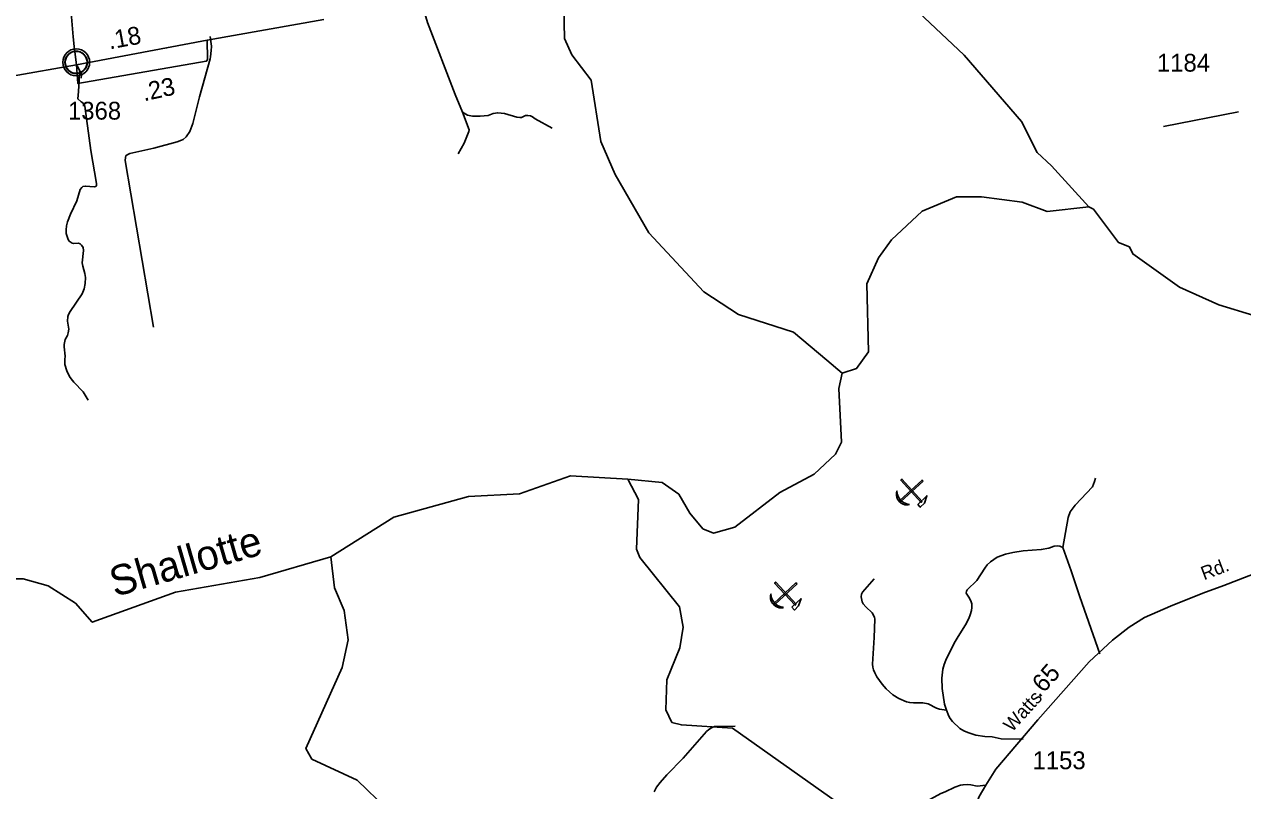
# Model space of a CAD drawing. Extents: x 2104537 to 2336408, y 34176 to 229611.
# Drawn here: x 2158685 to 2167223, y 68278 to 73649 of the extents above; entities that cross this region are included whole.
import ezdxf

# ---------------------------------------------------------------- set-up
doc = ezdxf.new("R2010")
doc.units = 0
for name, color, linetype in [('Exist Civil Demographics Community CELL', 7, 'Continuous'), ('Exist Geographical Quarry CELL', 7, 'Continuous'), ('Exist Hydrographic Creek Single Shore', 7, 'Continuous'), ('Exist Hydrographic Misc Water Feature', 7, 'Continuous'), ('Exist Hydrographic River Shore', 7, 'Continuous'), ('Exist Hydrographic River Shore Label', 7, 'Continuous'), ('Exist Road Non-System Type 51', 7, 'Continuous'), ('Exist Road Primary US Divided Attributed', 7, 'Continuous'), ('Exist Road Primary US Mileage Hundredths English Label', 7, 'Continuous'), ('Exist Road Primary US Service Attributed', 7, 'Continuous'), ('Exist Road Secondary Mileage Hundredths English Label', 7, 'Continuous'), ('Exist Road Secondary Type 51 Attributed', 7, 'Continuous'), ('Exist Road Secondary Type 51 Label', 7, 'Continuous'), ('Exist Road Secondary Type 51 Number Label', 7, 'Continuous')]:
    doc.layers.add(name, color=color, linetype=linetype)

msp = doc.modelspace()

# ---------------------------------------------------------------- linework, layer by layer
at = {"layer": 'Exist Civil Demographics Community CELL'}
msp.add_lwpolyline([(2158970.4, 73395.2), (2158971.4, 73400.8), (2158973.2, 73407.4), (2158976.1, 73414.6), (2158979, 73420.3), (2158982.3, 73426), (2158986.1, 73431.2), (2158990.1, 73435.5), (2158994.6, 73440.1), (2159000.2, 73444.7), (2159005.6, 73448.4), (2159010.5, 73451.2), (2159015.5, 73453.7), (2159021, 73456), (2159026.6, 73457.8), (2159031, 73459), (2159035.8, 73459.7), (2159039.9, 73460.4), (2159046.3, 73460.7), (2159050.7, 73460.6), (2159056.4, 73460.3), (2159061.3, 73459.6), (2159066.2, 73458.6), (2159071.2, 73457.2), (2159076.4, 73455.3), (2159083, 73452.3), (2159089.3, 73448.8), (2159094.4, 73445.3), (2159099.5, 73441.3), (2159102.8, 73438.1), (2159107, 73433.8), (2159110.8, 73429.1), (2159113.9, 73424.5), (2159117, 73419.5), (2159119.5, 73414.3), (2159121.5, 73409.3), (2159123.1, 73404.3), (2159124.4, 73399.7), (2159125.5, 73393.6), (2159126.1, 73388.9), (2159126.3, 73382.9), (2159126.2, 73377.2), (2159125.6, 73371.5), (2159124.7, 73366), (2159123, 73359.8), (2159121.1, 73354), (2159118.8, 73348.9), (2159115.7, 73342.9), (2159112.4, 73337.6), (2159108.9, 73332.9), (2159104.7, 73328.2), (2159099.4, 73323.2), (2159094.4, 73319.1), (2159089.4, 73315.6), (2159085.1, 73313.1), (2159078.3, 73309.9), (2159071.1, 73307.2), (2159065.2, 73305.7), (2159058.6, 73304.4), (2159054.1, 73303.9), (2159049.6, 73303.7), (2159044.1, 73303.7), (2159039.8, 73304.1), (2159034.1, 73304.8), (2159028.2, 73306.1), (2159023.6, 73307.4), (2159018.5, 73309.3), (2159013.9, 73311.3), (2159010, 73313.5), (2159003.2, 73317.6), (2158997.6, 73321.9), (2158992.7, 73326.4), (2158988.2, 73331.2), (2158985, 73335.2), (2158982, 73339.4), (2158978, 73346.5), (2158976.2, 73350), (2158974.5, 73354), (2158971.9, 73362.2), (2158970.4, 73369.3), (2158969.7, 73374.4), (2158969.4, 73380.8), (2158969.3, 73385.4), (2158969.9, 73391.9)], close=True, dxfattribs=at)
for centre, radius in [((2159048, 73382.8), 94.3), ((2159047.7, 73383.1), 76.7)]:
    msp.add_circle(centre, radius, dxfattribs=at)
at = {"layer": 'Exist Geographical Quarry CELL'}
for points in [[(2164983.8, 70446.7), (2164976.6, 70454.7), (2164819.9, 70312.5), (2164827.2, 70304.5)], [(2164977, 70304.9), (2164969, 70297.6), (2164826.8, 70454.3), (2164834.8, 70461.5)], [(2164887.5, 70283.3), (2164879.9, 70281.6), (2164874, 70280.5), (2164864.3, 70280.4), (2164856.4, 70281.9), (2164844.3, 70286.2), (2164830.4, 70293.1), (2164819.1, 70302.2), (2164810.7, 70310.9), (2164804.8, 70321.3), (2164799.5, 70334.1), (2164797.6, 70343.6), (2164796.8, 70354.8), (2164797.9, 70367.1), (2164800, 70377.7), (2164802.3, 70362.6), (2164804.5, 70352.9), (2164807, 70345.5), (2164813.1, 70333.5), (2164819.3, 70323), (2164824.1, 70316.1), (2164835.6, 70305.9), (2164845.4, 70297.9), (2164856.9, 70291.8), (2164868.4, 70287.5), (2164880, 70284.8)], [(2164946.4, 70283.6), (2164963.7, 70264), (2164993.2, 70293.1), (2165011, 70344.5)], [(2164099.9, 69726.3), (2164092.6, 69734.1), (2163937.8, 69589.9), (2163945.2, 69582)], [(2164094.9, 69584.4), (2164087.1, 69577), (2163942.8, 69731.8), (2163950.7, 69739.1)], [(2164005.7, 69561.7), (2163998.2, 69559.8), (2163992.3, 69558.7), (2163982.6, 69558.5), (2163974.7, 69559.8), (2163962.5, 69564), (2163948.6, 69570.6), (2163937.1, 69579.6), (2163928.6, 69588.2), (2163922.6, 69598.5), (2163917.1, 69611.3), (2163915.1, 69620.7), (2163914.1, 69632), (2163915.1, 69644.2), (2163917.1, 69654.9), (2163919.5, 69639.8), (2163921.8, 69630.1), (2163924.5, 69622.8), (2163930.8, 69610.8), (2163937.1, 69600.4), (2163941.9, 69593.6), (2163953.6, 69583.5), (2163963.5, 69575.7), (2163975, 69569.7), (2163986.6, 69565.5), (2163998.3, 69563)], [(2164064.7, 69562.7), (2164082.2, 69543.3), (2164111.3, 69572.8), (2164128.5, 69624.4)]]:
    msp.add_lwpolyline(points, close=True, dxfattribs=at)
at = {"layer": 'Exist Hydrographic Creek Single Shore'}
for points in [[(2164417.2, 71203.1), (2164308.3, 71294.7), (2164074.2, 71491.9), (2163690.1, 71614.1), (2163447.1, 71773.1), (2163062.2, 72187.3), (2162826.2, 72595.4), (2162725.1, 72827.1), (2162656.2, 73258.2), (2162522.1, 73434.7), (2162471.1, 73550.5), (2162460.2, 73990.4), (2162342.1, 74232.2), (2162342.1, 74307.7)], [(2165882.7, 72657.8), (2165783.3, 72751.6), (2165674.2, 72967), (2165271.3, 73434.1), (2164911.2, 73772.4), (2164451.3, 74070)], [(2166144.2, 72370.6), (2165882.7, 72657.8)]]:
    msp.add_lwpolyline(points, dxfattribs=at)
at = {"layer": 'Exist Hydrographic Misc Water Feature'}
for points in [[(2164384.2, 68195), (2163648.3, 68714.5), (2163290.3, 68737.9), (2163223.2, 68755.6), (2163180.1, 68844.9), (2163188.1, 69054.8), (2163278.2, 69279.4), (2163302.1, 69423.3), (2163277.1, 69564.9), (2162999.1, 69911.5), (2162974.1, 69971.1), (2162989.2, 70318.6), (2162913.2, 70461.1)], [(2161226.2, 68151), (2161017, 68351.9), (2160700, 68499.2), (2160657.2, 68572.2), (2160912.1, 69141.4), (2160953.1, 69334.2), (2160927, 69541.4), (2160859.2, 69700.2), (2160833.1, 69917.3)]]:
    msp.add_lwpolyline(points, dxfattribs=at)
at = {"layer": 'Exist Hydrographic River Shore'}
for points in [[(2164417.2, 71203.1), (2164517.3, 71237.2), (2164600.1, 71353.7), (2164589.3, 71829.8), (2164671.3, 72011.9), (2164762.1, 72138.1), (2164977.2, 72340.6), (2165218.2, 72441), (2165393.3, 72440.8), (2165677.3, 72402.6), (2165852.2, 72336.8), (2166144.2, 72370.6)], [(2168498.2, 71567.2), (2168232.2, 71398.4), (2167966.3, 71413.4), (2167620.3, 71411.1), (2167526.3, 71450.2), (2167386.3, 71564.1), (2167301.4, 71608.1), (2167056.2, 71683.6), (2166780.2, 71807.1), (2166454.2, 72039.8), (2166429.2, 72089.5), (2166353.1, 72120.5), (2166177.2, 72353.5), (2166144.2, 72370.6)], [(2162913.2, 70461.1), (2163155.1, 70436.8), (2163272.2, 70355.7), (2163348.1, 70223), (2163440.1, 70113), (2163515.2, 70082), (2163665.1, 70125), (2163980.3, 70368.3), (2164221.2, 70494.9), (2164370.3, 70636.3), (2164412.1, 70720.9), (2164393.2, 71095.3), (2164417.2, 71203.1)], [(2160833.1, 69917.3), (2161273.2, 70194.2), (2161797.1, 70338.3), (2162155.1, 70357.6), (2162513.1, 70485.2), (2162913.2, 70461.1)], [(2157228.1, 69462), (2157520.1, 69380.8), (2158036, 69443.1), (2158161.1, 69483.3), (2158418, 69737.5), (2158493.1, 69762.4), (2158676.2, 69762.1), (2158851.1, 69712.8), (2159044, 69590.9), (2159161.1, 69457.4), (2159743.1, 69669.3), (2160334, 69772.7), (2160833.1, 69917.3)]]:
    msp.add_lwpolyline(points, dxfattribs=at)
at = {"layer": 'Exist Road Non-System Type 51'}
for p, q in [((2159986.4, 73564), (2159995.3, 73496.9)), ((2159055.4, 73357.7), (2159065.7, 73337.2)), ((2159072.3, 73318.5), (2159068.5, 73256.8)), ((2167195.2, 73035), (2166669.2, 72932.9))]:
    msp.add_line(p, q, dxfattribs=at)
for points in [[(2161474.9, 73781.3), (2161511.1, 73660.9), (2161705.1, 73157.1), (2161754.9, 73034.1)], [(2159995.3, 73496.9), (2159995.7, 73494), (2159995.1, 73466.1), (2159988.2, 73421.8)], [(2159988.2, 73421.8), (2159986.1, 73408.2), (2159912.7, 73141.6), (2159865.2, 72954.5), (2159844, 72896.8), (2159819.4, 72861.6), (2159797, 72842), (2159785.1, 72836), (2159754.7, 72824.7), (2159591.8, 72782), (2159425, 72743.2), (2159404.9, 72735.4), (2159396.8, 72727.6), (2159392.7, 72715.6), (2159392.2, 72693.6), (2159589.5, 71525.7)], [(2159065.7, 73337.2), (2159085.6, 73297.3), (2159084, 73271.7)], [(2159068.5, 73256.8), (2159063.7, 73178), (2159058.4, 73126.3), (2159082.3, 73105.8), (2159094, 73099.3), (2159107.6, 73075.1), (2159151.5, 72764.2), (2159191, 72533.5), (2159190.7, 72519.7), (2159184.6, 72511.6), (2159174.8, 72509.8), (2159112.9, 72514.9), (2159094.7, 72511.4), (2159086.4, 72505.6), (2159076.3, 72491.7), (2159052.8, 72412.1), (2159009, 72319.1), (2158987.9, 72265.4), (2158979.2, 72235.7), (2158976.7, 72207.5), (2158978.2, 72183.5), (2158991.4, 72141.3), (2158999.1, 72129.3), (2159018.8, 72114.8), (2159029, 72112.7), (2159063.1, 72114), (2159074.8, 72109.8), (2159084.8, 72101.4), (2159096.3, 72085.4), (2159099.9, 72063.4), (2159090.3, 71977.6), (2159093.8, 71953.3), (2159108.9, 71903.1), (2159112.3, 71875.2), (2159111.5, 71833.2), (2159104.8, 71795.2), (2159090, 71759.4), (2159005.7, 71637), (2158993.4, 71615.3), (2158988.9, 71601.3), (2158986.3, 71567.5), (2158995.3, 71511.2), (2158992.9, 71487.3), (2158986.3, 71467.5), (2158970, 71439.9), (2158963.1, 71403.9), (2158962.8, 71387.9), (2158969.7, 71323.7), (2158967.3, 71299.8), (2158968.6, 71265.7), (2158981.5, 71219.5), (2159000.8, 71181.1), (2159012.6, 71164.8), (2159032.1, 71140.4), (2159096.8, 71073.2), (2159131.8, 71014.5)], [(2161754.9, 73034.1), (2161802.4, 72909.2), (2161800.2, 72897.1), (2161766.8, 72815.7), (2161725.3, 72740.7)], [(2162384.7, 72921.9), (2162263.9, 72986.2), (2162246.4, 73000.7), (2162232.4, 73006.9), (2162212.5, 73011.2), (2162196.4, 73009.5), (2162168.3, 72996), (2162158.1, 72996.1), (2162136.2, 72998.5), (2162048.7, 73024.5), (2162002.9, 73029.3), (2161970.6, 73023.7), (2161934.6, 73010.6), (2161880.4, 73005.5), (2161826.2, 73004.5), (2161790.6, 73013.4), (2161754.9, 73034.1)], [(2166191.8, 70468.3), (2166185.4, 70444.4), (2166171.3, 70408.3), (2166049.4, 70279.7), (2166014.3, 70230.9), (2166000.4, 70191.4), (2165963.6, 69981.8)], [(2165963.6, 69981.8), (2165941.7, 69990.1), (2165923.7, 69992.5), (2165901.7, 69990.6), (2165865.7, 69976.8), (2165811.4, 69967.4), (2165685.5, 69958.3), (2165613.1, 69946.9), (2165560.1, 69935.2), (2165502.6, 69913), (2165456.7, 69882.4), (2165433.6, 69860.8), (2165415.5, 69837.6), (2165359.7, 69751), (2165293.4, 69685.7), (2165287, 69675.7), (2165286.4, 69660.9), (2165304.9, 69633.3), (2165318.5, 69607.5), (2165324.3, 69587.3), (2165325.5, 69561.7), (2165322.1, 69539.2), (2165313.7, 69509.5), (2165303.6, 69483.4), (2165281.1, 69439.5), (2165228.4, 69358.2), (2165201.9, 69312.1), (2165142.1, 69191.2), (2165130.7, 69160.9), (2165122.6, 69128.9), (2165114.1, 69066.8), (2165116.7, 68992.6), (2165134.2, 68883.6), (2165148.2, 68840.7)], [(2165963.6, 69981.8), (2166022.1, 69819.3), (2166082.6, 69636.7), (2166223.4, 69235.6)], [(2164639.7, 69763), (2164560.1, 69669.7), (2164551, 69654.1), (2164548.7, 69635.8), (2164556.2, 69601.9), (2164564.1, 69587.6), (2164582.1, 69565.6), (2164625.9, 69523.1), (2164643.4, 69492.9), (2164645.4, 69479.1), (2164640.3, 69351.2), (2164628.8, 69163.1), (2164630.7, 69143), (2164636.2, 69123.6), (2164644.3, 69103.1), (2164659.9, 69074.9), (2164696.6, 69023), (2164725.2, 68990.3), (2164771, 68950), (2164814.1, 68923.3), (2164866.5, 68900.9), (2164890.3, 68894.9), (2164916.5, 68892.4), (2164982.5, 68892.1), (2165018.5, 68885.9), (2165078.2, 68855.2), (2165098.4, 68847.9), (2165148.2, 68840.7)], [(2165148.2, 68840.7), (2165163.8, 68800.4), (2165173.6, 68782.5), (2165189.3, 68762.1), (2165240.9, 68713.9), (2165268.8, 68697.6), (2165296.7, 68685.3), (2165352.8, 68666.8), (2165416.6, 68656.4), (2165468.4, 68653.7), (2165530.5, 68641.4), (2165684.3, 68638.1)], [(2163666.9, 68729.2), (2163520.9, 68726.5), (2163501, 68718.6), (2163483.1, 68706.8), (2163466.7, 68693.1), (2163301.3, 68504.3), (2163187.9, 68387.7), (2163141.9, 68335.5), (2163116.3, 68301.2), (2163099.3, 68269.7)], [(2165423.8, 68316), (2165363.6, 68308.6), (2165317.9, 68319), (2165297.9, 68321), (2165263.8, 68319.4), (2165245.6, 68315.8), (2165205.7, 68301.8), (2165137.4, 68268.7), (2165107, 68256.8), (2165010.9, 68203.6), (2164960.5, 68179.9), (2164944.5, 68168.1), (2164922.3, 68156.4), (2164904.3, 68138.4), (2164894.1, 68120.5), (2164885.7, 68096.7)]]:
    msp.add_lwpolyline(points, dxfattribs=at)
at = {"layer": 'Exist Road Primary US Divided Attributed'}
for points in [[(2159965.9, 73537), (2160783.9, 73683.8)], [(2159049.3, 73366.1), (2159682, 73484), (2159965.9, 73537)], [(2150984.3, 71904), (2152676.5, 72210.9), (2153612.4, 72374.6), (2154875.4, 72612.8), (2155597.1, 72740.4), (2156516.1, 72906.4), (2157885, 73156.7), (2158599.5, 73286.7), (2159049.3, 73366.1)]]:
    msp.add_lwpolyline(points, dxfattribs=at)
at = {"layer": 'Exist Road Primary US Service Attributed'}
msp.add_lwpolyline([(2159049.3, 73366.1), (2159060.1, 73233.9), (2159958.2, 73390.2), (2159964.3, 73394.4), (2159968.7, 73404.4), (2159965.9, 73537)], dxfattribs=at)
at = {"layer": 'Exist Road Secondary Type 51 Attributed'}
for points in [[(2159049.3, 73366.1), (2159036, 73475.3), (2159034, 73494.2), (2159026.8, 73560.6), (2159001, 73873.2), (2158983.9, 74023.8), (2158956.2, 74138.2), (2158942.9, 74176.5), (2158927.5, 74210.9), (2158871.1, 74299.9), (2158843.8, 74332.3), (2158776.4, 74391.1), (2158699.1, 74444.8), (2158496, 74543.9)], [(2167730.6, 69962.9), (2167090.4, 69715.2), (2166944.2, 69662.6), (2166718.7, 69571.2), (2166536, 69491.3), (2166427.5, 69422.7), (2166310.5, 69331.3), (2166147.8, 69180), (2165788.1, 68774.5), (2165492.6, 68427.5), (2165423.8, 68316), (2165377, 68236.5), (2165362.9, 68200.7), (2165352.3, 68164.8), (2165338.3, 68136.9), (2165332, 68115), (2165320.9, 67980.7), (2165317.5, 67821), (2165327.9, 67632.8)]]:
    msp.add_lwpolyline(points, dxfattribs=at)

# ---------------------------------------------------------------- texts
at = {"layer": 'Exist Hydrographic River Shore Label'}
msp.add_text('Shallotte', height=210, rotation=16.15418, dxfattribs=at).set_placement((2159318.4, 69634.2))
at = {"layer": 'Exist Road Primary US Mileage Hundredths English Label'}
msp.add_text('.18', height=125, rotation=10.55786, dxfattribs=at).set_placement((2159282.8, 73473.1))
at = {"layer": 'Exist Road Secondary Mileage Hundredths English Label'}
for s, rotation, p in [('.23', 12.21677, (2159523.1, 73109.3)), ('.65', 48.42961, (2165798.3, 68923))]:
    msp.add_text(s, height=125, rotation=rotation, dxfattribs=at).set_placement(p)
at = {"layer": 'Exist Road Secondary Type 51 Label'}
for s, rotation, p in [('Rd.', 20.67416, (2166952.3, 69752.2)), ('Watts', 47.94255, (2165607.5, 68683.5))]:
    msp.add_text(s, height=95, rotation=rotation, dxfattribs=at).set_placement(p)
at = {"layer": 'Exist Road Secondary Type 51 Number Label'}
for s, p in [('1184', (2166622.5, 73317.5)), ('1368', (2158990.8, 72981.2)), ('1153', (2165750.9, 68427.8))]:
    msp.add_text(s, height=125, dxfattribs=at).set_placement(p)

doc.saveas('drawing.dxf')
